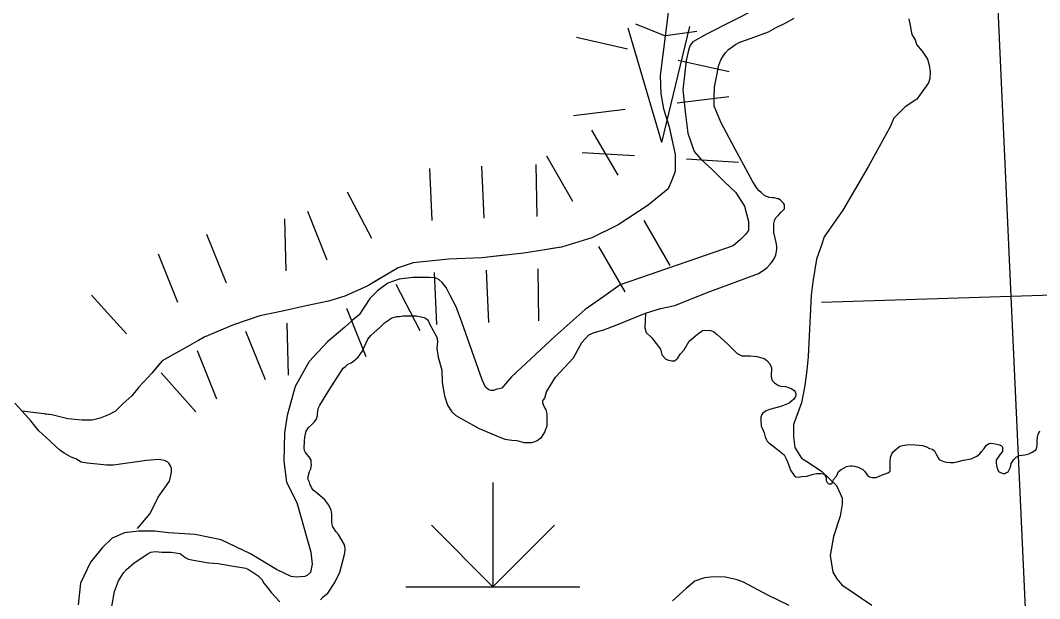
# Model space of a CAD drawing. Extents: x 1084508 to 1142749, y 1057638 to 1093403.
# Drawn here: x 1138473 to 1139393, y 1072817 to 1073339 of the extents above; entities that cross this region are included whole.
import ezdxf

# ---------------------------------------------------------------- set-up
doc = ezdxf.new("R2010")
doc.units = 0
for name, color, linetype in [('Level 29', 7, 'Continuous'), ('Level 35', 7, 'Continuous'), ('Level 43', 7, 'Continuous'), ('Level 44', 7, 'Continuous'), ('Level 47', 7, 'Continuous'), ('Level 5', 7, 'Continuous'), ('Level 9', 7, 'Continuous')]:
    doc.layers.add(name, color=color, linetype=linetype)

msp = doc.modelspace()

# ---------------------------------------------------------------- linework, layer by layer
at = {"layer": 'Level 29'}
for p, q in [((1139020.77, 1073312.69), (1138974.83, 1073323.02)), ((1139112.64, 1073292.03), (1139066.7, 1073302.36)), ((1139112.29, 1073269.58), (1139065.56, 1073263.86)), ((1139112.29, 1073269.58), (1139065.56, 1073263.86)), ((1139018.83, 1073258.14), (1138972.09, 1073252.42)), ((1139018.83, 1073258.14), (1138972.09, 1073252.42)), ((1139012.34, 1073198.77), (1138988.81, 1073239.55)), ((1139027.08, 1073216.25), (1138980.09, 1073219.18)), ((1138939.32, 1073161.57), (1138938.51, 1073208.64)), ((1138971.56, 1073175.24), (1138948.03, 1073216.03)), ((1138971.56, 1073175.24), (1138948.03, 1073216.03)), ((1139121.06, 1073210.38), (1139074.07, 1073213.31)), ((1138844.59, 1073158.02), (1138842.5, 1073205.05)), ((1138844.59, 1073158.02), (1138842.5, 1073205.05)), ((1138891.62, 1073160.11), (1138889.53, 1073207.14)), ((1138790.2, 1073141.81), (1138768.35, 1073183.51)), ((1138750.06, 1073122.31), (1138732.56, 1073166.02)), ((1138712.9, 1073112.42), (1138711.8, 1073159.49)), ((1138712.9, 1073112.42), (1138711.8, 1073159.49)), ((1139059.4, 1073117.21), (1139035.87, 1073157.99)), ((1138659.02, 1073101.51), (1138641.45, 1073145.19)), ((1139018.62, 1073093.68), (1138995.09, 1073134.46)), ((1139018.62, 1073093.68), (1138995.09, 1073134.46)), ((1138615.34, 1073083.93), (1138597.77, 1073127.61)), ((1138848.77, 1073063.95), (1138846.68, 1073110.98)), ((1138848.77, 1073063.95), (1138846.68, 1073110.98)), ((1138895.81, 1073066.04), (1138893.71, 1073113.07)), ((1138940.94, 1073067.42), (1138940.13, 1073114.49)), ((1138833.91, 1073058.4), (1138812.06, 1073100.11)), ((1138568.8, 1073055.54), (1138537.4, 1073090.62)), ((1138785.04, 1073034.88), (1138767.55, 1073078.6)), ((1138715.09, 1073018.28), (1138713.99, 1073065.35)), ((1138715.09, 1073018.28), (1138713.99, 1073065.35)), ((1138694.17, 1073014.15), (1138676.6, 1073057.83)), ((1138650.49, 1072996.57), (1138632.92, 1073040.25)), ((1138631.61, 1072985.38), (1138600.2, 1073020.46))]:
    msp.add_line(p, q, dxfattribs=at)
at = {"layer": 'Level 35'}
for points in [[(1139037.17, 1073074.32), (1139036.63, 1073061.06), (1139037.64, 1073057.02), (1139042.68, 1073051.97), (1139050.75, 1073041.87), (1139051.76, 1073036.83), (1139055.29, 1073032.79), (1139057.81, 1073031.78), (1139060.84, 1073031.27), (1139063.36, 1073031.27), (1139066.39, 1073033.8), (1139068.4, 1073037.33), (1139071.93, 1073041.37), (1139076.47, 1073048.94), (1139084.04, 1073055.5), (1139088.58, 1073058.53), (1139090.59, 1073059.04), (1139096.14, 1073058.53), (1139098.66, 1073057.52), (1139101.69, 1073055), (1139111.27, 1073046.42), (1139119.84, 1073037.84), (1139123.88, 1073035.82), (1139128.42, 1073035.82), (1139131.95, 1073035.82), (1139137.49, 1073035.31), (1139142.04, 1073034.06), (1139144.78, 1073033), (1139146.89, 1073031.32), (1139149.2, 1073028.58), (1139150.68, 1073024.99), (1139150.47, 1073016.98), (1139151.31, 1073013.61), (1139152.78, 1073012.13), (1139153.42, 1073011.29), (1139157, 1073008.97), (1139159.31, 1073008.55), (1139163.32, 1073008.13), (1139165.63, 1073007.49), (1139169.21, 1073006.02), (1139171.11, 1073004.54), (1139172.16, 1073003.28), (1139172.58, 1073001.59), (1139172.58, 1073000.11), (1139172.16, 1072998.43), (1139170.69, 1072996.53), (1139166.69, 1072993.16), (1139159.1, 1072990.21), (1139148.99, 1072987.46), (1139146.04, 1072986.2)], [(1138578.88, 1072879.94), (1138590.38, 1072893.37), (1138597.56, 1072908.23), (1138607.62, 1072922.62), (1138608.58, 1072926.45), (1138609.54, 1072930.77), (1138609.54, 1072932.69), (1138609.54, 1072934.12), (1138608.58, 1072936.52), (1138607.14, 1072938.92), (1138606.19, 1072939.88), (1138603.31, 1072941.32), (1138598.04, 1072942.28), (1138587.02, 1072941.32), (1138557.32, 1072937), (1138554.93, 1072937), (1138551.1, 1072937), (1138542.47, 1072937.96), (1138533.37, 1072938.92), (1138528.1, 1072939.88), (1138523.31, 1072942.76), (1138519, 1072944.19), (1138512.77, 1072948.03), (1138508.46, 1072950.91), (1138505.59, 1072953.78), (1138499.84, 1072959.06), (1138489.78, 1072968.17), (1138482.59, 1072977.28), (1138474.93, 1072985.91), (1138468.22, 1072993.1)], [(1139146.04, 1072986.2), (1139142.67, 1072983.67), (1139142.04, 1072982.83), (1139141.2, 1072980.51), (1139140.99, 1072976.92), (1139141.41, 1072973.55), (1139141.41, 1072972.29), (1139142.25, 1072970.39), (1139144.15, 1072966.38), (1139144.99, 1072962.8), (1139145.83, 1072960.48), (1139146.89, 1072958.79), (1139148.15, 1072957.53), (1139154.68, 1072952.47), (1139162.05, 1072946.35), (1139163.95, 1072942.98), (1139165.42, 1072939.4), (1139167.95, 1072932.65), (1139171.11, 1072927.8), (1139172.58, 1072926.54), (1139175.32, 1072926.33), (1139177.85, 1072926.75), (1139182.48, 1072927.17), (1139188.59, 1072929.07), (1139191.33, 1072929.7), (1139193.65, 1072929.7), (1139195.33, 1072929.49), (1139197.23, 1072929.28), (1139198.49, 1072928.65), (1139199.12, 1072927.8), (1139199.96, 1072925.69), (1139199.96, 1072923.16), (1139201.02, 1072921.48), (1139201.86, 1072920.42), (1139202.91, 1072920.21), (1139204.18, 1072920.21), (1139204.81, 1072920.21), (1139205.44, 1072920.84), (1139206.07, 1072921.69), (1139206.7, 1072924.22), (1139209.23, 1072927.17), (1139211.13, 1072931.39), (1139213.44, 1072933.07), (1139216.18, 1072934.76), (1139218.5, 1072935.81), (1139221.66, 1072936.66), (1139223.34, 1072936.66), (1139225.66, 1072936.23), (1139229.03, 1072935.18), (1139233.03, 1072933.07), (1139234.93, 1072931.39), (1139237.46, 1072927.8)], [(1139359.2, 1072953.1), (1139359.2, 1072951.84), (1139359.2, 1072949.52), (1139356.88, 1072946.99), (1139353.51, 1072941.51), (1139353.51, 1072938.98), (1139353.72, 1072937.08), (1139354.14, 1072935.18), (1139354.78, 1072932.86), (1139355.62, 1072931.39), (1139356.67, 1072930.75), (1139357.93, 1072930.12), (1139359.62, 1072929.7), (1139361.09, 1072929.7), (1139362.15, 1072930.33), (1139364.25, 1072931.17), (1139365.31, 1072933.49), (1139366.36, 1072935.18), (1139366.99, 1072938.76), (1139369.31, 1072942.35), (1139371.41, 1072944.25), (1139374.36, 1072945.72), (1139379.21, 1072946.35), (1139383, 1072947.41), (1139385.74, 1072948.88), (1139389.11, 1072950.99), (1139389.74, 1072951.84), (1139390.16, 1072953.1), (1139390.37, 1072955.63), (1139390.37, 1072958.37), (1139390.79, 1072962.38), (1139391.42, 1072964.91), (1139392.88, 1072968.22)], [(1139237.46, 1072927.8), (1139239.14, 1072926.54), (1139241.67, 1072925.9), (1139245.04, 1072925.9), (1139250.09, 1072928.01), (1139255.57, 1072930.12), (1139257.04, 1072930.96), (1139257.89, 1072931.81), (1139257.89, 1072933.92), (1139257.89, 1072935.6), (1139257.89, 1072940.24), (1139258.1, 1072944.25), (1139259.15, 1072947.2), (1139260.84, 1072949.31), (1139262.31, 1072950.78), (1139264.63, 1072952.89), (1139266.52, 1072954.15), (1139268.84, 1072955), (1139274.74, 1072955.84), (1139280.21, 1072955.42), (1139286.95, 1072954.79), (1139290.53, 1072953.52), (1139293.27, 1072952.26), (1139296.01, 1072951.41), (1139297.91, 1072949.94), (1139299.38, 1072946.99), (1139301.07, 1072943.61), (1139302.12, 1072942.35), (1139303.17, 1072941.72), (1139306.12, 1072940.45), (1139308.44, 1072939.82), (1139312.02, 1072939.61), (1139315.18, 1072939.61), (1139318.34, 1072940.03), (1139324.02, 1072941.72), (1139330.97, 1072942.98), (1139336.03, 1072945.09), (1139338.77, 1072947.41), (1139340.24, 1072949.52), (1139342.56, 1072952.26), (1139344.45, 1072955), (1139346.56, 1072956.47), (1139348.25, 1072956.9), (1139350.56, 1072956.68), (1139352.46, 1072956.47), (1139355.2, 1072955.84), (1139357.3, 1072955.21), (1139358.15, 1072954.58), (1139358.78, 1072953.94), (1139359.2, 1072953.1)]]:
    msp.add_lwpolyline(points, dxfattribs=at)
at = {"layer": 'Level 43'}
for p, q in [((1139051.9, 1073228.4), (1139021.37, 1073331.71)), ((1139028.14, 1073335.57), (1139054.7, 1073324.75)), ((1139051.9, 1073228.4), (1139077.11, 1073333.13)), ((1139083.47, 1073328.61), (1139055.07, 1073324.71))]:
    msp.add_line(p, q, dxfattribs=at)
for points in [[(1139057.52, 1073345.74), (1139050.36, 1073288.79), (1139050.78, 1073272.33), (1139053.31, 1073258.83), (1139058.36, 1073242.38), (1139063.84, 1073217.49), (1139063.84, 1073202.3), (1139060.89, 1073194.28), (1139057.52, 1073186.69), (1139039.4, 1073171.92), (1139012.42, 1073154.21), (1138988.82, 1073142.39), (1138961.42, 1073133.95), (1138927.28, 1073128.47), (1138889.35, 1073124.25), (1138859.84, 1073122.99), (1138827.39, 1073119.61), (1138813.9, 1073115.39), (1138786.5, 1073098.94), (1138765.85, 1073089.66), (1138751.1, 1073085.02), (1138730.86, 1073080.8), (1138709.79, 1073076.16), (1138689.14, 1073071.94), (1138665.53, 1073063.92), (1138638.98, 1073052.53), (1138628.44, 1073046.62), (1138601.04, 1073031.44), (1138591.77, 1073020.04), (1138579.97, 1073007.39), (1138573.65, 1072999.79), (1138565.88, 1072992.84), (1138558.94, 1072985.89), (1138552.57, 1072982.41), (1138545.05, 1072979.51), (1138538.11, 1072977.78), (1138528.85, 1072977.78), (1138516.12, 1072978.94), (1138501.65, 1072982.41), (1138474.93, 1072985.91)], [(1139059.23, 1073352), (1139057.52, 1073345.74), (1139050.36, 1073288.79), (1139050.78, 1073272.33), (1139053.31, 1073258.83), (1139058.36, 1073242.38), (1139061.16, 1073229.68)], [(1139058.78, 1073189.52), (1139057.52, 1073186.69), (1139039.4, 1073171.92), (1139012.42, 1073154.21), (1139009.38, 1073152.68)], [(1139009.38, 1073152.68), (1138988.82, 1073142.39), (1138961.42, 1073133.95), (1138951.06, 1073132.29)], [(1138910.04, 1073126.55), (1138889.35, 1073124.25), (1138859.84, 1073122.99), (1138827.39, 1073119.61), (1138813.9, 1073115.39), (1138790.6, 1073101.4)], [(1138752.48, 1073085.45), (1138751.1, 1073085.02), (1138730.86, 1073080.8), (1138709.79, 1073076.16), (1138689.14, 1073071.94), (1138665.53, 1073063.92), (1138638.98, 1073052.53), (1138634.01, 1073049.75)], [(1138598.69, 1073028.55), (1138591.77, 1073020.04), (1138579.97, 1073007.39), (1138573.65, 1072999.79), (1138565.88, 1072992.84), (1138558.94, 1072985.89), (1138552.57, 1072982.41), (1138545.05, 1072979.51), (1138538.11, 1072977.78), (1138528.85, 1072977.78), (1138516.12, 1072978.94), (1138501.65, 1072982.41), (1138495.2, 1072983.26)]]:
    msp.add_lwpolyline(points, dxfattribs=at)
at = {"layer": 'Level 44'}
for p, q in [((1138899.47, 1072921.5), (1138899.47, 1072827.34)), ((1138899.47, 1072827.34), (1138843.99, 1072882.82)), ((1138899.47, 1072827.34), (1138954.96, 1072882.82)), ((1138821, 1072827.34), (1138977.94, 1072827.34))]:
    msp.add_line(p, q, dxfattribs=at)
at = {"layer": 'Level 47'}
msp.add_lwpolyline([(1139274.66, 1073340.05), (1139275.87, 1073334.03), (1139277.47, 1073326.01), (1139280.27, 1073321.19), (1139281.48, 1073316.78), (1139286.69, 1073310.76), (1139291.49, 1073303.55), (1139293.1, 1073298.33), (1139293.9, 1073292.31), (1139293.5, 1073286.3), (1139292.3, 1073282.29), (1139288.69, 1073277.07), (1139281.88, 1073267.45), (1139271.46, 1073260.63), (1139261.04, 1073250.2), (1139257.83, 1073242.58), (1139237.8, 1073206.48), (1139214.96, 1073167.17), (1139198.12, 1073143.1), (1139196.12, 1073136.69), (1139191.31, 1073123.05), (1139188.11, 1073102.59), (1139186.5, 1073090.56), (1139183.7, 1073035.21), (1139182.5, 1073022.77), (1139180.89, 1073009.14), (1139177.69, 1072993.49), (1139170.47, 1072973.84), (1139170.47, 1072962.61), (1139171.68, 1072952.98), (1139177.69, 1072943.36), (1139184.9, 1072938.94), (1139196.12, 1072931.32), (1139209.34, 1072918.89), (1139212.55, 1072911.67), (1139214.55, 1072907.26), (1139214.55, 1072902.04), (1139212.55, 1072891.21), (1139206.54, 1072872.76), (1139203.73, 1072855.52), (1139206.14, 1072840.67), (1139209.75, 1072834.66), (1139214.15, 1072829.04), (1139241.4, 1072810.59)], dxfattribs=at)
at = {"layer": 'Level 5'}
for points in [[(1139366.89, 1073089.38), (1139339.78, 1073688.98), (1139289.78, 1074707.24)], [(1140183.73, 1073115.76), (1139366.89, 1073089.38)], [(1139366.89, 1073089.38), (1139195.73, 1073084.02)], [(1139380.51, 1072794.65), (1139366.89, 1073089.38)]]:
    msp.add_lwpolyline(points, dxfattribs=at)
at = {"layer": 'Level 9'}
for points in [[(1139226.23, 1073394.36), (1139092.67, 1073326.5), (1139079.93, 1073319.36), (1139077.38, 1073316.3), (1139075.85, 1073311.7), (1139073.81, 1073302.52), (1139070.75, 1073275.99), (1139073.3, 1073253.54), (1139075.34, 1073236.7), (1139080.95, 1073220.37), (1139087.07, 1073213.23), (1139097.26, 1073204.04), (1139108.48, 1073192.82), (1139118.16, 1073183.64), (1139126.32, 1073170.88), (1139129.89, 1073157.1), (1139129.89, 1073148.94), (1139127.34, 1073145.37), (1139122.75, 1073140.78), (1139116.12, 1073135.16), (1139014.17, 1073099.96), (1138999.39, 1073089.24), (1138982.57, 1073077.51), (1138955.55, 1073053.52), (1138916.3, 1073016.79), (1138912.73, 1073012.71), (1138907.63, 1073006.58), (1138902.53, 1073005.56), (1138899.98, 1073004.54), (1138897.95, 1073004.54), (1138895.91, 1073005.05), (1138892.85, 1073007.6), (1138889.79, 1073014.24), (1138871.44, 1073066.28), (1138866.34, 1073080.06), (1138860.73, 1073090.77), (1138857.16, 1073097.4), (1138853.6, 1073102), (1138851.05, 1073104.55), (1138849.01, 1073105.57), (1138846.46, 1073106.08), (1138841.87, 1073106.59), (1138836.77, 1073106.59), (1138827.09, 1073106.59), (1138814.85, 1073105.06), (1138804.66, 1073101.49), (1138795.48, 1073094.34), (1138788.35, 1073087.71), (1138778.66, 1073072.91)], [(1139157.11, 1073177.47), (1139156.7, 1073177.47), (1139156.07, 1073177.68), (1139154.61, 1073178.1), (1139152.73, 1073178.31), (1139151.48, 1073178.31), (1139148.77, 1073178.72), (1139146.48, 1073179.56), (1139144.81, 1073180.39), (1139141.47, 1073183.32), (1139139.59, 1073184.78), (1139137.51, 1073187.28), (1139133.54, 1073193.55), (1139118.11, 1073222.36), (1139105.17, 1073246.79), (1139099.96, 1073259.11), (1139099.12, 1073261.2), (1139098.91, 1073264.12), (1139098.91, 1073268.51), (1139099.33, 1073278.32), (1139100.79, 1073285.84), (1139103.29, 1073298.16), (1139105.17, 1073302.96), (1139106.42, 1073305.46), (1139109.14, 1073309.22), (1139112.06, 1073312.36), (1139118.31, 1073316.74), (1139122.07, 1073319.04), (1139133.33, 1073322.8), (1139147.94, 1073328.43), (1139154.4, 1073331.98), (1139163.79, 1073336.37), (1139171.09, 1073340.54)], [(1138948.3, 1072983.49), (1138947.47, 1072987.04), (1138945.8, 1072990.18), (1138945.17, 1072991.43), (1138944.34, 1072993.31), (1138944.34, 1072994.14), (1138944.55, 1072995.4), (1138945.17, 1072996.23), (1138946.21, 1072997.69), (1138947.88, 1073003.33), (1138955.81, 1073016.49), (1138972.29, 1073034.02), (1138979.8, 1073047.81), (1138985.85, 1073054.7), (1138990.65, 1073056.99), (1138998.16, 1073058.87), (1139003.37, 1073060.75), (1139011.09, 1073063.88), (1139037.17, 1073074.32), (1139050.52, 1073078.5), (1139063.45, 1073081.21), (1139092.86, 1073092.91), (1139126.03, 1073105.23), (1139139.17, 1073110.24), (1139144.18, 1073113.58), (1139146.89, 1073115.67), (1139149.61, 1073118.59), (1139151.07, 1073120.47), (1139153.57, 1073124.02), (1139154.61, 1073126.94), (1139155.65, 1073131.74), (1139155.65, 1073134.88), (1139155.03, 1073138.01), (1139153.99, 1073141.97), (1139152.94, 1073147.19), (1139152.73, 1073150.74), (1139152.94, 1073155.13), (1139153.57, 1073157.63), (1139154.4, 1073160.14), (1139157.32, 1073163.06), (1139159.41, 1073165.36), (1139161.08, 1073167.03), (1139162.33, 1073168.49), (1139162.54, 1073170.16), (1139162.54, 1073171.21), (1139162.54, 1073172.25), (1139161.7, 1073173.5), (1139160.45, 1073174.76), (1139158.58, 1073176.64), (1139157.11, 1073177.47)], [(1138778.66, 1073072.91), (1138772.54, 1073067.81), (1138765.92, 1073061.69), (1138750.12, 1073048.42), (1138733.8, 1073030.56), (1138721.06, 1073008.11), (1138713.92, 1072982.09), (1138711.37, 1072966.27), (1138710.86, 1072940.76), (1138713.41, 1072921.88), (1138722.59, 1072903.51), (1138735.33, 1072858.61), (1138736.35, 1072847.9), (1138734.82, 1072840.24), (1138732.27, 1072837.69), (1138729.72, 1072836.67), (1138722.08, 1072836.16), (1138717.49, 1072836.67), (1138704.24, 1072842.8), (1138680.79, 1072857.08), (1138654.28, 1072869.84), (1138630.83, 1072874.43), (1138606.87, 1072875.96), (1138594.64, 1072877.49), (1138579.85, 1072877.49), (1138567.11, 1072875.96), (1138555.9, 1072871.37), (1138547.23, 1072862.7), (1138536.53, 1072849.43), (1138527.35, 1072830.55), (1138525.31, 1072811.16)], [(1138773.7, 1073030.89), (1138777.87, 1073034.65), (1138781.63, 1073039.87), (1138786.63, 1073050.94), (1138789.34, 1073054.28), (1138797.9, 1073061.79), (1138801.65, 1073065.55), (1138806.03, 1073068.69), (1138807.7, 1073069.94), (1138809.37, 1073070.56), (1138810.83, 1073070.77), (1138812.92, 1073071.19), (1138815.21, 1073071.4), (1138818.13, 1073072.03), (1138821.68, 1073072.03), (1138826.06, 1073071.82), (1138830.65, 1073071.82), (1138833.15, 1073071.4), (1138837.32, 1073070.56), (1138838.78, 1073069.94), (1138840.03, 1073068.69), (1138841.29, 1073067.01), (1138842.33, 1073064.72), (1138848.8, 1073052.61), (1138849.42, 1073048.64), (1138849, 1073042.38), (1138850.05, 1073034.65), (1138853.39, 1073022.96), (1138853.8, 1073011.68), (1138855.68, 1072999.57), (1138858.39, 1072991.22), (1138862.36, 1072985.17), (1138865.9, 1072981.82), (1138868.61, 1072980.36), (1138872.99, 1072978.07), (1138887.18, 1072970.34), (1138901.99, 1072963.87), (1138910.13, 1072960.53), (1138916.38, 1072959.69), (1138920.97, 1072959.48), (1138923.27, 1072958.86), (1138927.23, 1072957.6), (1138930.99, 1072957.6), (1138934.53, 1072957.6), (1138936.62, 1072958.23), (1138939.33, 1072959.27), (1138941.63, 1072961.15), (1138943.29, 1072962.2), (1138945.38, 1072965.33), (1138946.42, 1072967), (1138948.51, 1072972.85), (1138948.3, 1072983.49)], [(1138765.35, 1072865.94), (1138762.23, 1072870.95), (1138760.14, 1072874.5), (1138757.84, 1072877.22), (1138756.18, 1072879.72), (1138755.13, 1072881.39), (1138754.3, 1072884.94), (1138754.09, 1072889.12), (1138754.09, 1072892.88), (1138753.46, 1072896.63), (1138751.59, 1072901.02), (1138747.83, 1072905.82), (1138741.36, 1072911.67), (1138737.4, 1072914.59), (1138735.73, 1072916.89), (1138735.11, 1072918.35), (1138734.69, 1072919.39), (1138734.06, 1072921.69), (1138732.6, 1072924.82), (1138733.02, 1072927.95), (1138734.06, 1072931.5), (1138735.11, 1072933.8), (1138735.52, 1072935.89), (1138735.73, 1072937.56), (1138735.52, 1072939.44), (1138735.52, 1072941.73), (1138734.69, 1072942.99), (1138733.65, 1072944.66), (1138731.56, 1072946.95), (1138730.31, 1072948.42), (1138729.47, 1072950.3), (1138729.27, 1072952.8), (1138729.47, 1072958.44), (1138729.89, 1072962.82), (1138731.14, 1072967.83), (1138733.02, 1072970.97), (1138735.73, 1072973.47), (1138738.65, 1072976.19), (1138739.9, 1072978.27), (1138740.53, 1072979.74), (1138741.36, 1072981.82), (1138741.36, 1072983.29), (1138741.78, 1072988.3), (1138743.45, 1072991.22), (1138751.38, 1073004.37), (1138764.31, 1073024.63), (1138766.4, 1073026.3), (1138768.69, 1073028.39), (1138771.61, 1073029.43), (1138773.7, 1073030.89)], [(1138555.5, 1072807.89), (1138558.21, 1072822.93), (1138561.76, 1072832.74), (1138566.35, 1072839.84), (1138568.85, 1072842.97), (1138575.73, 1072849.03), (1138588.04, 1072857.17), (1138590.75, 1072858.63), (1138594.72, 1072859.05), (1138600.77, 1072858.63), (1138609.32, 1072858.63), (1138617.45, 1072857.38), (1138618.91, 1072856.13), (1138621.83, 1072853.83), (1138624.96, 1072852.37), (1138629.34, 1072851.32), (1138643.11, 1072849.03), (1138651.66, 1072848.4), (1138663.76, 1072846.1), (1138676.7, 1072844.23), (1138679.62, 1072842.55), (1138687.75, 1072837.33), (1138690.88, 1072833.79), (1138692.76, 1072830.65), (1138695.68, 1072827.1), (1138699.85, 1072821.88), (1138707.36, 1072813.74)], [(1138743.87, 1072815.62), (1138746.37, 1072818.13), (1138750.54, 1072821.47), (1138756.8, 1072831.07), (1138761.39, 1072840.47), (1138765.56, 1072856.34), (1138766.19, 1072860.3), (1138766.19, 1072861.76), (1138765.77, 1072863.64), (1138765.35, 1072865.94)], [(1139166.57, 1072810.39), (1139147.36, 1072819.84), (1139125.45, 1072831.64), (1139119.73, 1072833.67), (1139109.28, 1072836.03), (1139101.53, 1072836.37), (1139095.8, 1072836.03), (1139090.41, 1072835.35), (1139085.69, 1072834.01), (1139081.65, 1072832.32), (1139073.9, 1072825.91), (1139061.43, 1072814.78)]]:
    msp.add_lwpolyline(points, dxfattribs=at)

doc.saveas('drawing.dxf')
